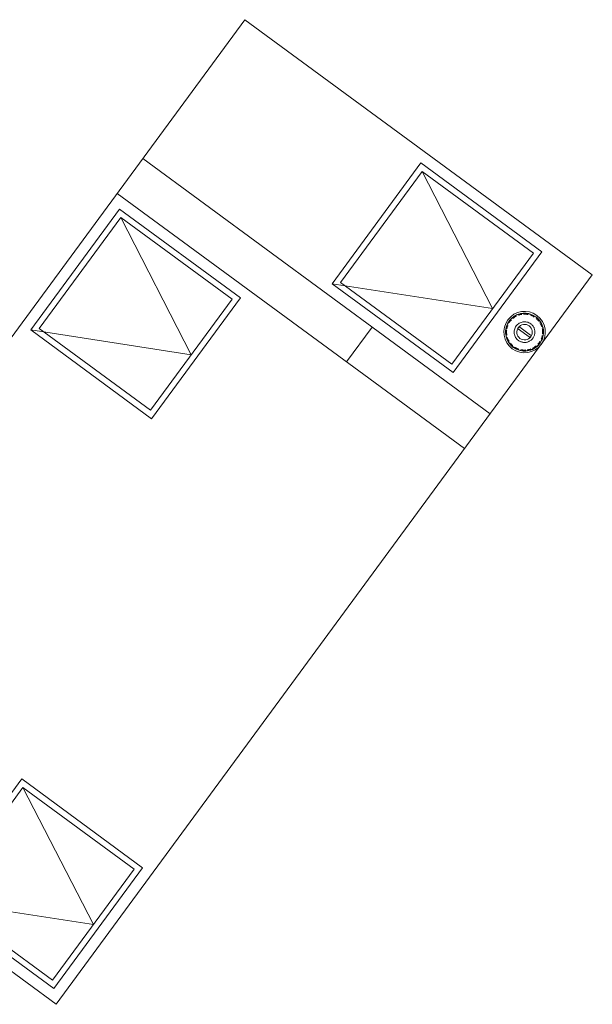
# Model space of a CAD drawing. Header units: metres. Extents: x 135583 to 135939, y 457896 to 458258.
# Tile 375 of 599: x 135820.64 to 135823.96, y 457944.42 to 457950.13. Entities that reach past the tile are written whole.
import ezdxf

# ---------------------------------------------------------------- set-up
doc = ezdxf.new("R2010")
doc.units = ezdxf.units.M
doc.linetypes.add('Hidden', pattern=[4, 2, -2])
doc.layers.add('NIEUWE INSTALLATIE', color=250, linetype='Continuous', lineweight=0)

msp = doc.modelspace()

# ---------------------------------------------------------------- linework, layer by layer
at = {"layer": 'NIEUWE INSTALLATIE'}
for p, q in [((135821.9501, 457950.133), (135818.8417, 457945.9021)), ((135821.9501, 457950.133), (135818.8417, 457945.9021)), ((135823.9648, 457948.6528), (135821.9501, 457950.133)), ((135823.9648, 457948.6528), (135821.9501, 457950.133)), ((135821.358, 457949.3271), (135822.7884, 457948.2762)), ((135821.358, 457949.3271), (135822.7884, 457948.2762)), ((135822.9713, 457949.3021), (135822.4562, 457948.6009)), ((135823.6724, 457948.787), (135822.9713, 457949.3021)), ((135823.3867, 457948.4571), (135822.9788, 457949.2531)), ((135822.6404, 457948.0747), (135821.21, 457949.1257)), ((135822.6404, 457948.0747), (135821.21, 457949.1257)), ((135821.2239, 457949.0348), (135820.7088, 457948.3337)), ((135821.925, 457948.5197), (135821.2239, 457949.0348)), ((135821.6392, 457948.1898), (135821.2313, 457948.9859)), ((135823.1573, 457948.0858), (135823.6724, 457948.787)), ((135820.8564, 457944.4219), (135823.9648, 457948.6528)), ((135820.8564, 457944.4219), (135823.9648, 457948.6528)), ((135822.4562, 457948.6009), (135823.1573, 457948.0858)), ((135822.4562, 457948.6009), (135823.3867, 457948.4571)), ((135821.4099, 457947.8186), (135821.925, 457948.5197)), ((135820.7088, 457948.3337), (135821.4099, 457947.8186)), ((135820.7088, 457948.3337), (135821.6392, 457948.1898)), ((135822.5397, 457948.1487), (135822.6877, 457948.3502)), ((135822.5397, 457948.1487), (135822.6877, 457948.3502)), ((135823.5372, 457948.3385), (135823.5991, 457948.293)), ((135823.6068, 457948.3034), (135823.5449, 457948.3489)), ((135822.7884, 457948.2762), (135823.3727, 457947.847)), ((135822.7884, 457948.2762), (135823.3727, 457947.847)), ((135823.2247, 457947.6455), (135822.6404, 457948.0747)), ((135823.2247, 457947.6455), (135822.6404, 457948.0747)), ((135818.8417, 457945.9021), (135820.8564, 457944.4219)), ((135818.8417, 457945.9021), (135820.8564, 457944.4219)), ((135820.6565, 457945.729), (135820.1414, 457945.0279)), ((135821.3576, 457945.2139), (135820.6565, 457945.729)), ((135821.0719, 457944.8841), (135820.664, 457945.6801)), ((135820.8425, 457944.5128), (135821.3576, 457945.2139)), ((135820.1414, 457945.0279), (135820.8425, 457944.5128)), ((135820.1414, 457945.0279), (135821.0719, 457944.8841))]:
    msp.add_line(p, q, dxfattribs=at)
at = {"layer": 'NIEUWE INSTALLATIE', "linetype": 'Hidden'}
for p, q in [((135822.5051, 457948.6084), (135822.9788, 457949.2531)), ((135822.9788, 457949.2531), (135823.6235, 457948.7795)), ((135820.7577, 457948.3411), (135821.2313, 457948.9859)), ((135821.2313, 457948.9859), (135821.8761, 457948.5122)), ((135823.1498, 457948.1348), (135823.6235, 457948.7795)), ((135822.5051, 457948.6084), (135823.1498, 457948.1348)), ((135821.4024, 457947.8675), (135821.8761, 457948.5122)), ((135820.7577, 457948.3411), (135821.4024, 457947.8675)), ((135820.1903, 457945.0354), (135820.664, 457945.6801)), ((135820.664, 457945.6801), (135821.3087, 457945.2064)), ((135820.835, 457944.5617), (135821.3087, 457945.2064)), ((135820.1903, 457945.0354), (135820.835, 457944.5617))]:
    msp.add_line(p, q, dxfattribs=at)
at = {"layer": 'NIEUWE INSTALLATIE', "flags": 128}
for points in [[(135823.6366, 457948.4088), (135823.633, 457948.4113), (135823.6293, 457948.4137), (135823.6256, 457948.4159), (135823.6217, 457948.4179), (135823.6178, 457948.4199), (135823.6138, 457948.4216), (135823.6098, 457948.4232), (135823.6057, 457948.4246), (135823.6015, 457948.4259), (135823.5973, 457948.427), (135823.593, 457948.4279), (135823.5887, 457948.4287), (135823.5844, 457948.4292), (135823.58, 457948.4296), (135823.5757, 457948.4299), (135823.5713, 457948.4299), (135823.567, 457948.4298), (135823.5626, 457948.4295), (135823.5583, 457948.4291), (135823.554, 457948.4284), (135823.5497, 457948.4276), (135823.5454, 457948.4267), (135823.5412, 457948.4255), (135823.5371, 457948.4242), (135823.533, 457948.4227), (135823.5289, 457948.4211), (135823.525, 457948.4193), (135823.5211, 457948.4173), (135823.5173, 457948.4152), (135823.5135, 457948.4129), (135823.5099, 457948.4105), (135823.5064, 457948.408), (135823.503, 457948.4053), (135823.4996, 457948.4024), (135823.4964, 457948.3995), (135823.4934, 457948.3964), (135823.4904, 457948.3932), (135823.4876, 457948.3899), (135823.4849, 457948.3864), (135823.4823, 457948.3829), (135823.4799, 457948.3793), (135823.4777, 457948.3755), (135823.4756, 457948.3717), (135823.4736, 457948.3678), (135823.4718, 457948.3638), (135823.4702, 457948.3598), (135823.4687, 457948.3557), (135823.4674, 457948.3515), (135823.4663, 457948.3473), (135823.4653, 457948.3431), (135823.4645, 457948.3388), (135823.4639, 457948.3345), (135823.4634, 457948.3301), (135823.4631, 457948.3258), (135823.463, 457948.3214), (135823.4631, 457948.3171), (135823.4633, 457948.3127), (135823.4638, 457948.3084), (135823.4643, 457948.3041), (135823.4651, 457948.2998), (135823.466, 457948.2955), (135823.4671, 457948.2913), (135823.4684, 457948.2871), (135823.4698, 457948.283), (135823.4714, 457948.2789), (135823.4732, 457948.275), (135823.4751, 457948.271), (135823.4772, 457948.2672), (135823.4794, 457948.2635), (135823.4818, 457948.2598), (135823.4843, 457948.2562), (135823.487, 457948.2528), (135823.4898, 457948.2494), (135823.4927, 457948.2462), (135823.4957, 457948.2431), (135823.4989, 457948.2401), (135823.5022, 457948.2372), (135823.5056, 457948.2345), (135823.5075, 457948.2331)], [(135823.483, 457948.3747), (135823.4852, 457948.3782), (135823.4876, 457948.3816), (135823.49, 457948.3849), (135823.4927, 457948.3882), (135823.4954, 457948.3913)], [(135823.5044, 457948.4), (135823.5076, 457948.4026), (135823.5109, 457948.4051), (135823.5143, 457948.4075), (135823.5178, 457948.4097), (135823.5214, 457948.4118), (135823.5251, 457948.4138)], [(135823.5075, 457948.2331), (135823.5111, 457948.2306), (135823.5147, 457948.2282), (135823.5185, 457948.226), (135823.5223, 457948.2239), (135823.5262, 457948.222), (135823.5302, 457948.2203), (135823.5343, 457948.2187), (135823.5384, 457948.2173), (135823.5426, 457948.216), (135823.5468, 457948.2149), (135823.5511, 457948.214), (135823.5553, 457948.2132), (135823.5597, 457948.2126), (135823.564, 457948.2122), (135823.5684, 457948.212), (135823.5727, 457948.2119), (135823.5771, 457948.2121), (135823.5814, 457948.2124), (135823.5858, 457948.2128), (135823.5901, 457948.2134), (135823.5944, 457948.2143), (135823.5986, 457948.2152), (135823.6028, 457948.2164), (135823.607, 457948.2177), (135823.6111, 457948.2192), (135823.6151, 457948.2208), (135823.6191, 457948.2226), (135823.623, 457948.2246), (135823.6268, 457948.2267), (135823.6305, 457948.229), (135823.6341, 457948.2314), (135823.6377, 457948.2339), (135823.6411, 457948.2366), (135823.6444, 457948.2395), (135823.6476, 457948.2424), (135823.6507, 457948.2455), (135823.6537, 457948.2487), (135823.6565, 457948.252), (135823.6592, 457948.2555), (135823.6617, 457948.259), (135823.6641, 457948.2626), (135823.6664, 457948.2664), (135823.6685, 457948.2702), (135823.6704, 457948.2741), (135823.6722, 457948.2781), (135823.6739, 457948.2821), (135823.6753, 457948.2862), (135823.6766, 457948.2904), (135823.6778, 457948.2946), (135823.6788, 457948.2988), (135823.6796, 457948.3031), (135823.6802, 457948.3074), (135823.6806, 457948.3118), (135823.6809, 457948.3161), (135823.681, 457948.3205), (135823.681, 457948.3248), (135823.6807, 457948.3292), (135823.6803, 457948.3335), (135823.6797, 457948.3378), (135823.6789, 457948.3421), (135823.678, 457948.3464), (135823.6769, 457948.3506), (135823.6756, 457948.3548), (135823.6742, 457948.3589), (135823.6726, 457948.3629), (135823.6709, 457948.3669), (135823.6689, 457948.3709), (135823.6669, 457948.3747), (135823.6646, 457948.3784), (135823.6623, 457948.3821), (135823.6597, 457948.3857), (135823.6571, 457948.3891), (135823.6543, 457948.3925), (135823.6514, 457948.3957), (135823.6483, 457948.3988), (135823.6451, 457948.4018), (135823.6418, 457948.4046), (135823.6384, 457948.4074), (135823.6366, 457948.4088)], [(135823.5366, 457948.4187), (135823.5405, 457948.4201), (135823.5445, 457948.4212), (135823.5485, 457948.4223), (135823.5526, 457948.4231), (135823.5567, 457948.4238)], [(135823.565, 457948.4247), (135823.5691, 457948.4249), (135823.5733, 457948.4249), (135823.5774, 457948.4248), (135823.5816, 457948.4245), (135823.5857, 457948.424), (135823.5898, 457948.4234), (135823.5939, 457948.4226)], [(135823.6059, 457948.4193), (135823.6098, 457948.4178), (135823.6137, 457948.4162), (135823.6175, 457948.4145), (135823.6212, 457948.4126), (135823.6248, 457948.4106), (135823.6283, 457948.4084)], [(135823.6401, 457948.3996), (135823.6432, 457948.3968), (135823.6462, 457948.3939), (135823.649, 457948.3909), (135823.6518, 457948.3877), (135823.6544, 457948.3845)], [(135823.4697, 457948.3026), (135823.469, 457948.3067), (135823.4685, 457948.3109), (135823.4682, 457948.315), (135823.468, 457948.3192), (135823.4681, 457948.3233), (135823.4682, 457948.3275), (135823.4686, 457948.3316)], [(135823.4698, 457948.3399), (135823.4706, 457948.3439), (135823.4716, 457948.348), (135823.4728, 457948.352), (135823.4741, 457948.3559), (135823.4756, 457948.3598)], [(135823.6614, 457948.3742), (135823.6634, 457948.3705), (135823.6653, 457948.3669), (135823.6671, 457948.3631), (135823.6687, 457948.3592), (135823.6702, 457948.3553), (135823.6715, 457948.3514)], [(135823.6744, 457948.3393), (135823.6751, 457948.3352), (135823.6755, 457948.331), (135823.6759, 457948.3269), (135823.676, 457948.3227), (135823.676, 457948.3186), (135823.6758, 457948.3144), (135823.6755, 457948.3103)], [(135823.4827, 457948.2677), (135823.4806, 457948.2713), (135823.4787, 457948.275), (135823.4769, 457948.2788), (135823.4753, 457948.2826), (135823.4739, 457948.2865), (135823.4726, 457948.2905)], [(135823.6743, 457948.302), (135823.6735, 457948.298), (135823.6725, 457948.2939), (135823.6713, 457948.2899), (135823.67, 457948.286), (135823.6685, 457948.2821)], [(135823.504, 457948.2423), (135823.5009, 457948.2451), (135823.4979, 457948.248), (135823.495, 457948.251), (135823.4923, 457948.2542), (135823.4897, 457948.2574)], [(135823.5381, 457948.2226), (135823.5342, 457948.2241), (135823.5304, 457948.2256), (135823.5266, 457948.2274), (135823.5229, 457948.2293), (135823.5193, 457948.2313), (135823.5157, 457948.2335)], [(135823.5791, 457948.2172), (135823.5749, 457948.217), (135823.5708, 457948.217), (135823.5666, 457948.2171), (135823.5625, 457948.2174), (135823.5583, 457948.2178), (135823.5542, 457948.2185), (135823.5501, 457948.2193)], [(135823.6075, 457948.2232), (135823.6036, 457948.2218), (135823.5996, 457948.2207), (135823.5955, 457948.2196), (135823.5915, 457948.2188), (135823.5874, 457948.2181)], [(135823.6397, 457948.2419), (135823.6364, 457948.2393), (135823.6331, 457948.2368), (135823.6297, 457948.2344), (135823.6262, 457948.2322), (135823.6226, 457948.2301), (135823.6189, 457948.2281)], [(135823.6611, 457948.2672), (135823.6589, 457948.2637), (135823.6565, 457948.2603), (135823.654, 457948.2569), (135823.6514, 457948.2537), (135823.6486, 457948.2506)]]:
    msp.add_lwpolyline(points, dxfattribs=at)
at = {"layer": 'NIEUWE INSTALLATIE'}
for radius, start, end in [(0.12, 53.696, 233.696), (0.109, 53.696, 233.696), (0.11, 103.4978, 147.8203), (0.12, 233.696, 53.696), (0.109, 233.696, 53.696), (0.11, 85.559, 102.8016), (0.11, 53.696, 84.8037), (0.11, 31.5473, 53.696), (0.11, 148.5854, 192.8298), (0.045, 53.696, 233.696), (0.045, 233.696, 53.696), (0.11, 328.5854, 12.8298), (0.11, 13.4889, 30.8016), (0.11, 193.4889, 210.8016), (0.11, 211.5473, 233.696), (0.11, 233.696, 264.8037), (0.11, 265.559, 282.8016), (0.11, 283.4978, 327.8203)]:
    msp.add_arc((135823.572, 457948.3209), radius, start, end, dxfattribs=at)
at = {"layer": 'NIEUWE INSTALLATIE', "linetype": 'Hidden'}
msp.add_arc((135823.572, 457948.3209), 0.06, 53.696, 233.696, dxfattribs=at)
msp.add_arc((135823.572, 457948.3209), 0.06, 53.696, 233.696, dxfattribs=at)
msp.add_ellipse((135823.572, 457948.3209), major_axis=(-0.0118, 0.0588), ratio=1, start_param=2.309592, end_param=5.451185, dxfattribs=at)
msp.add_ellipse((135823.572, 457948.3209), major_axis=(-0.0118, 0.0588), ratio=1, start_param=2.309592, end_param=5.451185, dxfattribs=at)
at = {"layer": 'NIEUWE INSTALLATIE'}
for points, knots in [([(135823.5352, 457948.3414), (135823.5352, 457948.3413), (135823.5353, 457948.341), (135823.5354, 457948.3405), (135823.5358, 457948.3399), (135823.5363, 457948.3392), (135823.5368, 457948.3387), (135823.5372, 457948.3385)], [0.7777778, 0.7777778, 0.7777778, 0.7777778, 0.7916667, 0.8333333, 0.875, 0.9166667, 1, 1, 1, 1]), ([(135823.5372, 457948.3385), (135823.5374, 457948.3383), (135823.5379, 457948.338), (135823.5387, 457948.3376), (135823.5394, 457948.3373), (135823.5399, 457948.3371), (135823.5402, 457948.337), (135823.5404, 457948.337), (135823.5404, 457948.3369)], [0, 0, 0, 0, 0.0416667, 0.0833333, 0.125, 0.1458333, 0.15625, 0.1666667, 0.1666667, 0.1666667, 0.1666667]), ([(135823.5449, 457948.3489), (135823.5446, 457948.3491), (135823.5441, 457948.3495), (135823.5434, 457948.3498), (135823.5428, 457948.3499), (135823.5424, 457948.35), (135823.5419, 457948.35), (135823.5416, 457948.35), (135823.5415, 457948.35)], [0, 0, 0, 0, 0.0555556, 0.1111111, 0.1388889, 0.1666667, 0.1944444, 0.2222222, 0.2222222, 0.2222222, 0.2222222]), ([(135823.5473, 457948.3463), (135823.5473, 457948.3464), (135823.5472, 457948.3465), (135823.547, 457948.3468), (135823.5467, 457948.3472), (135823.5462, 457948.3478), (135823.5456, 457948.3484), (135823.5451, 457948.3488), (135823.5449, 457948.3489)], [0.8333333, 0.8333333, 0.8333333, 0.8333333, 0.84375, 0.8541667, 0.875, 0.9166667, 0.9583333, 1, 1, 1, 1]), ([(135823.5967, 457948.2956), (135823.5968, 457948.2955), (135823.5969, 457948.2954), (135823.597, 457948.2951), (135823.5974, 457948.2947), (135823.5978, 457948.2941), (135823.5985, 457948.2935), (135823.5989, 457948.2931), (135823.5991, 457948.293)], [0.8333333, 0.8333333, 0.8333333, 0.8333333, 0.84375, 0.8541667, 0.875, 0.9166667, 0.9583333, 1, 1, 1, 1]), ([(135823.5991, 457948.293), (135823.5994, 457948.2928), (135823.5999, 457948.2924), (135823.6008, 457948.2921), (135823.6015, 457948.2919), (135823.6021, 457948.2919), (135823.6024, 457948.2919), (135823.6026, 457948.2919)], [0, 0, 0, 0, 0.0555556, 0.1111111, 0.1666667, 0.1944444, 0.2222222, 0.2222222, 0.2222222, 0.2222222]), ([(135823.6068, 457948.3034), (135823.6066, 457948.3036), (135823.6061, 457948.3039), (135823.6053, 457948.3043), (135823.6046, 457948.3046), (135823.6041, 457948.3048), (135823.6038, 457948.3049), (135823.6037, 457948.3049), (135823.6036, 457948.3049)], [0, 0, 0, 0, 0.0416667, 0.0833333, 0.125, 0.1458333, 0.15625, 0.1666667, 0.1666667, 0.1666667, 0.1666667]), ([(135823.6089, 457948.3005), (135823.6089, 457948.3005), (135823.6088, 457948.3008), (135823.6086, 457948.3014), (135823.6083, 457948.302), (135823.6078, 457948.3027), (135823.6072, 457948.3031), (135823.6068, 457948.3034)], [0.7777778, 0.7777778, 0.7777778, 0.7777778, 0.7916667, 0.8333333, 0.875, 0.9166667, 1, 1, 1, 1])]:
    msp.add_open_spline(points, degree=3, knots=knots, dxfattribs=at)
for points in [[(135823.5377, 457948.3478), (135823.5374, 457948.3475), (135823.5368, 457948.3468), (135823.5363, 457948.3461), (135823.5361, 457948.3457)], [(135823.6064, 457948.2941), (135823.6067, 457948.2944), (135823.6073, 457948.2951), (135823.6077, 457948.2958), (135823.6079, 457948.2962)]]:
    msp.add_open_spline(points, degree=3, dxfattribs=at)

doc.saveas('drawing.dxf')
